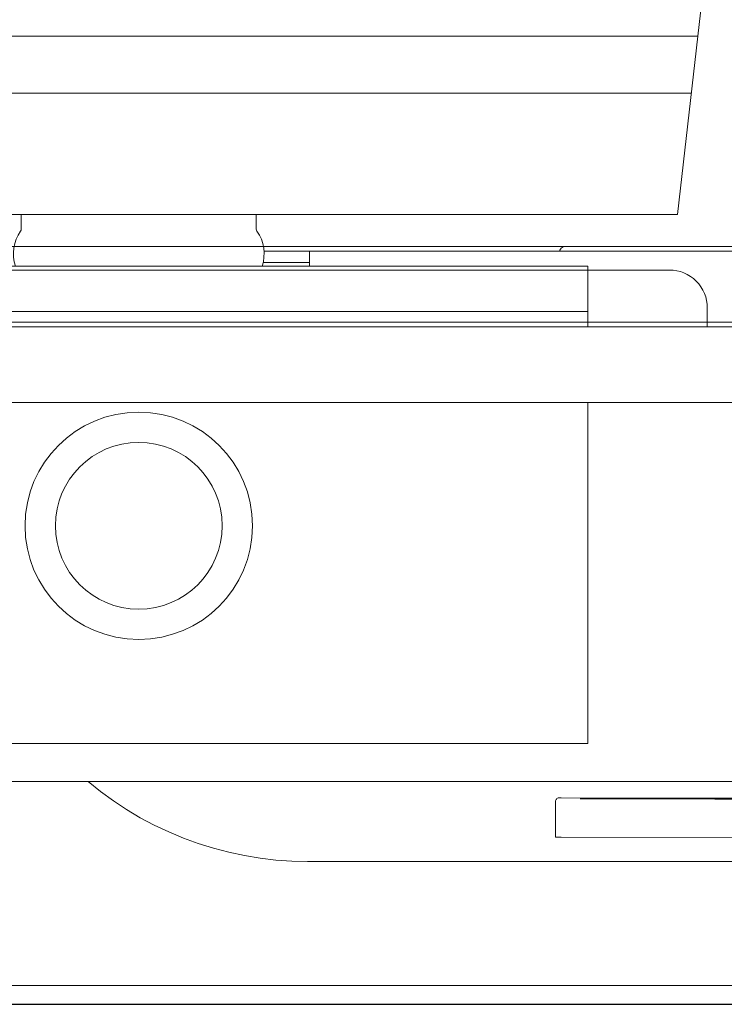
# Model space of a CAD drawing. Header units: millimetres. Extents: x 23192 to 177760, y -399809 to -79279.
# Tile 460 of 656: x 60412 to 60431, y -194641 to -194615. Entities that reach past the tile are written whole.
import ezdxf

# ---------------------------------------------------------------- set-up
doc = ezdxf.new("R2010")
doc.units = ezdxf.units.MM
doc.linetypes.add('DASHDOT', pattern=[25.4, 12.7, -6.35, 0, -6.35])
doc.layers.get('0').update_dxf_attribs({"lineweight": 0})
for name, color, linetype, lineweight in [('!! 0_ Istn-sciany', 3, 'Continuous', 30), ('!! 0_Osie', 1, 'DASHDOT', 13), ('!! 2 ZABUDOWA GK-MDF', 54, 'Continuous', 13), ('!! 2_wypos-sanitarne', 240, 'Continuous', 9), ('0-osie-liniA', 14, 'DASHDOT', 5)]:
    doc.layers.add(name, color=color, linetype=linetype, lineweight=lineweight)
doc.layers.add('!!_@ wypos sanit nd', color=7, linetype='Continuous', lineweight=0, plot=False)

# ---------------------------------------------------------------- blocks, each defined once
blk = doc.blocks.new('A$C5ec76950')
at = {"lineweight": 0}
for p, q in [((-142.1, 0), (-171.53, -257.05)), ((-142.1, 0), (142.1, 0)), ((-145.77, -32), (145.77, -32)), ((-147.48, -47), (147.48, -47))]:
    blk.add_line(p, q, dxfattribs=at)
blk = doc.blocks.new('A$Cff2eaf8b')
for points in [[(-0.18941, 0.08863), (-0.04454, 0.08863), (-0.04035, 0.08853), (-0.03617, 0.08824), (-0.032, 0.08775), (-0.02786, 0.08707), (-0.02376, 0.08619), (-0.0197, 0.08513), (-0.0157, 0.08388), (-0.01176, 0.08244), (-0.00789, 0.08082), (-0.0041, 0.07902), (-0.0004, 0.07705), (0.0032, 0.0749), (0.0067, 0.0726), (0.01009, 0.07012), (0.01337, 0.0675)], [(-0.19839, 0.08237), (-0.11148, 0.08219)], [(-0.16124, 0.07188), (-0.11145, 0.07178), (-0.11127, 0.07178), (-0.11111, 0.07178), (-0.111, 0.07178), (-0.11083, 0.07179), (-0.11065, 0.07183), (-0.11049, 0.0719), (-0.11033, 0.072), (-0.1102, 0.07212), (-0.11009, 0.07227), (-0.11001, 0.07243), (-0.10996, 0.07261), (-0.10995, 0.07279), (-0.10997, 0.08178), (-0.10998, 0.08217)], [(-0.12195, 0.07209), (-0.15195, 0.07215)], [(-0.15195, 0.07205), (-0.12195, 0.07199)], [(0.16493, 0.0675), (-0.16477, 0.0675)], [(-0.11847, -0.0325), (-0.11847, 0.0575), (0.11153, 0.0575), (0.11153, -0.0325)], [(-0.16, -0.0355), (-0.16, -0.0325), (0.16, -0.0325), (0.16, -0.0355)], [(0.16, -0.0555), (0.157, -0.0525), (0.16, -0.0525), (-0.16, -0.0525), (-0.157, -0.0525), (-0.16, -0.0555)], [(0.10602, -0.0525), (0.10602, -0.05658), (-0.11847, -0.05658)], [(-0.03305, -0.0725), (-0.16, -0.0725), (-0.16, -0.0695)], [(-0.045, -0.0725), (-0.045, -0.0685)], [(-0.045, -0.0695), (-0.03283, -0.0695)]]:
    blk.add_lwpolyline(points)
for points in [[(-0.15, -0.0525), (-0.15, -0.0575, 0.414214), (-0.14, -0.0675), (-0.11847, -0.0675), (-0.11847, -0.0525)], [(-0.04, -0.0685), (-0.03255, -0.0685, 0.236962), (-0.03118, -0.07775, -0.154353), (-0.031, -0.07832), (-0.031, -0.08218), (0.031, -0.08218), (0.031, -0.07832, -0.154353), (0.03118, -0.07775, 0.236962), (0.03255, -0.0685), (0.04, -0.0685)], [(-0.1633, -0.0727, 0.412536), (-0.1623, -0.0737), (-0.11251, -0.0737), (-0.11222, -0.07367), (-0.11194, -0.07358), (-0.11168, -0.07345), (-0.11145, -0.07326), (-0.11126, -0.07304), (-0.11112, -0.07278), (-0.11104, -0.0725)]]:
    blk.add_lwpolyline(points, format="xyb")
blk.add_lwpolyline([(-0.11847, -0.0685), (0.11153, -0.0685), (0.11153, -0.0675), (-0.11847, -0.0675)], close=True)
for radius in [0.03, 0.022]:
    blk.add_circle((0, 0), radius)
for centre, major_axis, start_param, end_param in [((-0.11148, 0.08218), (-0.0015, 0), 3.141878, 4.712682), ((-0.15195, 0.0721), (0.0055, -0.00001), 1.571085, 4.712678), ((-0.12195, 0.07204), (0.0055, -0.00001), 4.712678, 7.854271)]:
    blk.add_ellipse(centre, major_axis=major_axis, ratio=0.008726, start_param=start_param, end_param=end_param)
blk = doc.blocks.new('BLOK OSI')
at = {"layer": '0-osie-liniA', "ltscale": 5}
blk.add_lwpolyline([(48639.25763, -194702.0883), (55442.2848, -194702.0883)], dxfattribs=at)

msp = doc.modelspace()

# ---------------------------------------------------------------- linework, layer by layer
at = {"layer": '!! 0_ Istn-sciany'}
msp.add_lwpolyline([(60216.56735, -194641.12813), (60472.56735, -194641.12813)], dxfattribs=at)
at = {"layer": '!! 2 ZABUDOWA GK-MDF'}
for points in [[(60372.56735, -194621.12813), (60472.56735, -194621.12813)], [(60372.56735, -194623.12813), (60472.56735, -194623.12813)]]:
    msp.add_lwpolyline(points, dxfattribs=at)

# ---------------------------------------------------------------- block references
at = {"layer": '!! 0_Osie'}
msp.add_blockref('BLOK OSI', (8819.85593, 61.46017), dxfattribs=at)
at = {"layer": '!! 2_wypos-sanitarne', "xscale": 0.1, "yscale": 0.1, "zscale": 0.1, "rotation": 180}
msp.add_blockref('A$C5ec76950', (60415.60353, -194620.27968), dxfattribs=at)
at = {"layer": '!!_@ wypos sanit nd', "xscale": 100, "yscale": 100, "zscale": 100, "rotation": 180}
msp.add_blockref('A$Cff2eaf8b', (60415.60353, -194628.49768), dxfattribs=at)

doc.saveas('drawing.dxf')
